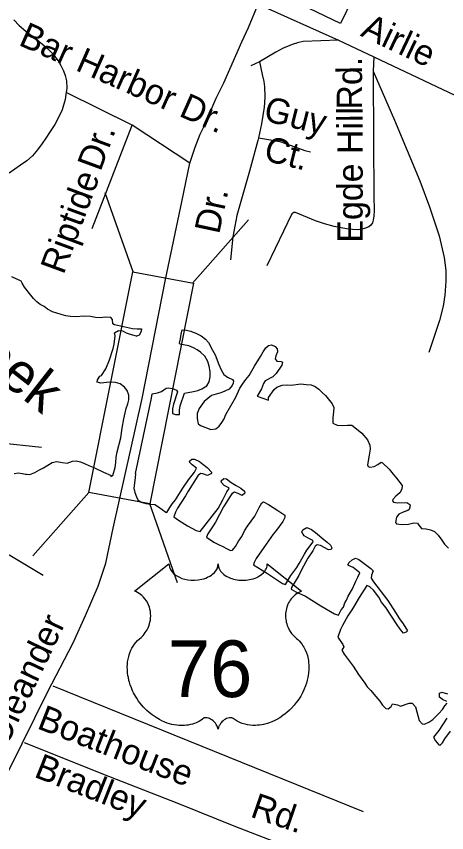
# Model space of a CAD drawing. Extents: x 2290055 to 2389491, y 66597 to 237875.
# Drawn here: x 2352017 to 2353628, y 169804 to 172864 of the extents above; entities that cross this region are included whole.
import ezdxf

# ---------------------------------------------------------------- set-up
doc = ezdxf.new("R2010")
doc.units = 0
for name, color, linetype in [('Exist Cultural Church CELL', 7, 'Continuous'), ('Exist Hydrographic Creek Double Shore', 7, 'Continuous'), ('Exist Hydrographic Creek Single Shore Label', 7, 'Continuous'), ('Exist Road Non-System Type 51', 7, 'Continuous'), ('Exist Road Non-System Type 51 Label', 7, 'Continuous'), ('Exist Road Primary US Label', 7, 'Continuous'), ('Exist Road Primary US Shield CELL', 7, 'Continuous'), ('Exist Road Primary US Shield Number Label', 7, 'Continuous'), ('Exist Road Primary US Structure Standard Bridge CELL', 7, 'Continuous'), ('Exist Road Primary US Structure Standard Bridge Number Label', 7, 'Continuous'), ('Exist Road Primary US UnDivided 4 Lane Attributed', 7, 'Continuous')]:
    doc.layers.add(name, color=color, linetype=linetype)

msp = doc.modelspace()

# ---------------------------------------------------------------- linework, layer by layer
at = {"layer": 'Exist Cultural Church CELL'}
msp.add_lwpolyline([(2353158.6, 172989.8), (2353210, 172965.4), (2353242.8, 173034.2), (2353213.9, 173047.9), (2353220.7, 173062.4), (2353249.6, 173048.6), (2353275.5, 173102.9), (2353290, 173096), (2353264.1, 173041.7), (2353293, 173028), (2353286.1, 173013.5), (2353257.2, 173027.3), (2353224.5, 172958.6), (2353276.5, 172933.7), (2353230.7, 172837.5), (2353112.8, 172893.7)], close=True, dxfattribs=at)
at = {"layer": 'Exist Hydrographic Creek Double Shore'}
for points in [[(2352106, 171784.5), (2352093.2, 171794), (2352081.5, 171806.3), (2352070.5, 171819.3), (2352047, 171848.9), (2352038.5, 171864.4), (2352035.2, 171872), (2351999.2, 171887.4)], [(2352008.2, 171149.9), (2352025.2, 171152.9), (2352038, 171150.8), (2352050.5, 171147.6), (2352054.7, 171147.9), (2352067.5, 171146.5), (2352085.7, 171154.5), (2352103.5, 171163.4), (2352117.7, 171171.2), (2352150.2, 171191.6), (2352168.2, 171195.2), (2352188.2, 171191.1), (2352207.2, 171189.3), (2352227.2, 171196.6), (2352240.2, 171197.7), (2352257, 171193.6), (2352271.2, 171187.9), (2352287.7, 171180), (2352307, 171173), (2352343.5, 171155), (2352371.7, 171142.8), (2352371, 171139.4), (2352378.5, 171143), (2352386.5, 171172.3), (2352389.2, 171191.6), (2352390.2, 171212.1), (2352393.7, 171232.1), (2352407.5, 171283.7), (2352412.5, 171320.8), (2352418.5, 171355.3), (2352427.5, 171394.1), (2352433.5, 171411.2), (2352437.7, 171426.4), (2352438, 171443.7), (2352431, 171461.9), (2352421.5, 171473.9), (2352405.2, 171486.1), (2352388.2, 171492), (2352364, 171492.2), (2352344.5, 171490.7), (2352333.2, 171488.4), (2352319.5, 171493), (2352320, 171501.1), (2352329.5, 171515), (2352335.2, 171518.3), (2352351.2, 171542.6), (2352365, 171576.7), (2352379.5, 171618.9), (2352382.5, 171634.7), (2352386.2, 171666.7), (2352384, 171677.6), (2352398.5, 171686.7), (2352414, 171685), (2352428, 171677.7), (2352446.5, 171671.3), (2352465.5, 171667), (2352465.2, 171664.6), (2352477.5, 171670.2), (2352485, 171684), (2352486.2, 171693), (2352485, 171691.5), (2352469, 171691), (2352451.5, 171692.9), (2352384.2, 171707.7), (2352378, 171711), (2352376.2, 171727.8), (2352370.7, 171735.1), (2352351, 171736.7), (2352330, 171734.1), (2352313.5, 171734.8), (2352293.7, 171738.7), (2352272.5, 171740.5), (2352237, 171737.8), (2352220, 171739.1), (2352202, 171741.5), (2352184, 171746.1), (2352151.5, 171756.5), (2352132.7, 171765.9), (2352120.2, 171776), (2352106, 171784.5)], [(2352462.2, 171149.7), (2352522.5, 171433.1), (2352525, 171449.1), (2352545.5, 171452.3), (2352560.5, 171458.3), (2352577.7, 171470.8), (2352585.5, 171472), (2352601.2, 171469.5), (2352616.5, 171462.1), (2352620.2, 171456.7), (2352605, 171410.2), (2352601.2, 171392.4), (2352601.7, 171375.7), (2352612.2, 171371.5), (2352627.2, 171372), (2352627, 171388.2), (2352630.5, 171403.6), (2352646, 171451.8), (2352680, 171457.1), (2352695.5, 171461), (2352711.5, 171467.8), (2352729.7, 171478.9), (2352739, 171494.2), (2352742.2, 171512.2), (2352742, 171533.2), (2352738.5, 171553.2), (2352733.5, 171570.1), (2352722, 171590.6), (2352706.5, 171604.7), (2352693.7, 171613.9), (2352679.5, 171621.9), (2352662, 171628.9), (2352628.2, 171635.6), (2352627.7, 171639), (2352631, 171655.5), (2352633.2, 171672.2), (2352637, 171689.5), (2352652.5, 171688.1), (2352670.2, 171683.6), (2352691, 171675.7), (2352708.5, 171666.8), (2352725, 171653.9), (2352735.5, 171641.6), (2352751.5, 171612.1), (2352761.5, 171595.4), (2352775.2, 171558.7), (2352783.7, 171539.5), (2352794, 171521.4), (2352806.7, 171511.6), (2352825.7, 171502.5), (2352830, 171496.9), (2352829, 171488.4), (2352824.2, 171480.1), (2352813, 171466.6), (2352797.7, 171458.5), (2352782.5, 171452.3), (2352747.5, 171442.1), (2352733, 171432), (2352720, 171420.7), (2352700.5, 171394.3), (2352694, 171375.2), (2352693.2, 171356.8), (2352697, 171336.6), (2352706.2, 171329.9), (2352745.2, 171315), (2352763.2, 171317.2), (2352775.5, 171327.9), (2352785.5, 171341.5), (2352794.5, 171355.5), (2352801.5, 171371.5), (2352838.2, 171436.7), (2352853.7, 171469.8), (2352863.2, 171485.8), (2352876, 171502.8), (2352888.2, 171517.1), (2352908.5, 171553.1), (2352931.2, 171588.5), (2352940.5, 171606.7), (2352951, 171621.7), (2352961, 171630.4), (2352971.5, 171632.4), (2352985.7, 171626.6), (2352993.5, 171617.6), (2352995, 171606.4), (2352988, 171592), (2352985.2, 171580.1), (2352992.2, 171571.4), (2353008.7, 171569.8), (2353012.5, 171568), (2353010.5, 171556.1), (2352989.2, 171525.5), (2352976.5, 171512.5), (2352948, 171497.4), (2352942.2, 171487.5), (2352934.5, 171468.1), (2352918, 171440.1), (2352961, 171424.9), (2352961, 171435.5), (2352982.2, 171465.6)], [(2352982.2, 171465.6), (2352992.5, 171473.4), (2353012.2, 171481.1), (2353030.5, 171482.7), (2353045.7, 171481.9), (2353082, 171486.1), (2353102, 171483.7), (2353121, 171483.2), (2353135, 171476.1), (2353148.7, 171466.6), (2353162, 171454.5), (2353174.5, 171442.3), (2353198.7, 171411.8), (2353205.2, 171397.2), (2353204.2, 171380.9), (2353201.5, 171359.2), (2353201.7, 171338.5), (2353217.5, 171330.9), (2353236, 171330.2), (2353256.7, 171331.5), (2353273.2, 171330.9), (2353296.5, 171313.3), (2353309.5, 171301.9), (2353331.7, 171276.1), (2353340.5, 171257.1), (2353340.7, 171240.9), (2353338, 171218.6), (2353331.2, 171182.7), (2353333.5, 171176.3), (2353339.5, 171173.9), (2353355.7, 171176.2), (2353370, 171183.5), (2353382, 171192.2), (2353388, 171190.5), (2353412, 171165.9), (2353428, 171147.9), (2353440.2, 171133.2), (2353460.7, 171105.9), (2353459.5, 171091.6), (2353452.2, 171077.8), (2353437.5, 171065.7), (2353426, 171053.3), (2353425.5, 171047.4), (2353428.7, 171043.2), (2353443.5, 171040.2), (2353478.7, 171041.8), (2353490, 171034.3), (2353491.5, 171028.5), (2353487.5, 171015.5), (2353482.2, 171011.6), (2353465, 171005), (2353449, 170997.8), (2353439.5, 170987.1), (2353436.5, 170966.7), (2353440.2, 170962), (2353460.5, 170959), (2353485, 170959.7), (2353504.7, 170965.2), (2353518.5, 170963.9), (2353523.5, 170956.2), (2353534, 170943.9), (2353550.5, 170942.9), (2353567.5, 170938.8), (2353582, 170932.7), (2353596.2, 170918.7), (2353609.7, 170900.9), (2353619.2, 170885.9), (2353634, 170869.8)], [(2352462.2, 171149.7), (2352461.5, 171134), (2352457, 171095.1), (2352460.5, 171078.6), (2352466, 171063.2), (2352471, 171052), (2352483.7, 171043.4), (2352501, 171037.6), (2352519.7, 171035.2), (2352535, 171034.2), (2352548.5, 171025.5), (2352562, 171015.1), (2352576.7, 171005.8), (2352580.5, 171004.2), (2352591, 171022.4), (2352601.5, 171037.5), (2352613, 171051.5), (2352631, 171081.8), (2352640.2, 171095.8), (2352661, 171126.5), (2352683.2, 171155.5), (2352691.5, 171170.1), (2352674.5, 171183), (2352665.7, 171190.9), (2352665.5, 171196.7), (2352674.2, 171204.6), (2352683.2, 171204.2), (2352702.7, 171194.8), (2352714.5, 171185.2), (2352731.5, 171173.2), (2352748, 171154.5), (2352744.5, 171148.6), (2352732, 171142.2), (2352714.5, 171149.2), (2352705.7, 171150.5), (2352696, 171141.7), (2352659.5, 171083.7), (2352649.5, 171066), (2352619.7, 171019.7), (2352612.5, 171005.4), (2352606, 170988.1), (2352624.2, 170974.8), (2352657.5, 170954.2), (2352690.2, 170936.8), (2352705.2, 170933.1), (2352772.2, 171019.3), (2352790, 171051.6), (2352804.5, 171081.4), (2352813, 171093.7), (2352812, 171096), (2352795.2, 171105.6), (2352784.2, 171117.1), (2352783, 171122.6), (2352793.5, 171131.7), (2352803, 171130.2), (2352820.7, 171116.3), (2352839.5, 171104.8), (2352857.7, 171095.7), (2352871.2, 171084.3), (2352872, 171076.9), (2352862.5, 171068.1), (2352846.7, 171075.1), (2352833, 171080), (2352823.7, 171073.8), (2352813.7, 171059.1), (2352803.7, 171042.2), (2352792, 171025.6), (2352761.7, 170967.6), (2352751.5, 170950.3), (2352733.7, 170923.5), (2352728.5, 170911.6), (2352756.5, 170893.3), (2352773, 170884.6), (2352790, 170876.8), (2352803, 170869.2), (2352819, 170862.2), (2352825.7, 170862.4), (2352837.5, 170877.2), (2352848.5, 170896.2), (2352860.5, 170914.6), (2352871, 170935), (2352882, 170952.8), (2352909.5, 170990.7), (2352925.7, 171022.3), (2352936.2, 171040.1), (2352942.2, 171043.9), (2352960.7, 171033.5), (2352995.7, 171011.8), (2353021.7, 170993.8), (2353022, 170985.1), (2353014.7, 170970.1), (2352991, 170938.3), (2352977.7, 170922.2), (2352951.5, 170885.5), (2352915, 170831.7), (2352907, 170816.8), (2352904.2, 170807.7), (2352953.2, 170778.4), (2352982.7, 170757.3)], [(2352982.7, 170757.3), (2353013, 170738.1), (2353024.5, 170734.1), (2353044.7, 170768.3), (2353067, 170798.1), (2353075.7, 170812.4), (2353095.2, 170848), (2353104.7, 170862.7), (2353127.5, 170894), (2353126.5, 170899.3), (2353111.7, 170906), (2353094.7, 170917), (2353085.2, 170931), (2353089.5, 170938.6), (2353104, 170947.4), (2353121.5, 170940.4), (2353137.2, 170929.4), (2353167.5, 170902.8), (2353180.2, 170893.2), (2353193, 170881.7), (2353198, 170871.7), (2353194.7, 170865.5), (2353185.7, 170864.2), (2353155.5, 170880.4), (2353143.5, 170882.9), (2353136, 170877.5), (2353126.5, 170860.7), (2353108, 170833), (2353084.2, 170788.7), (2353074.2, 170768.1), (2353046.7, 170722.5), (2353045, 170716.1), (2353063, 170706.3), (2353099, 170690), (2353157.2, 170653.5), (2353208.2, 170624.6), (2353222.5, 170619.2), (2353233.2, 170638.8), (2353241, 170649), (2353246.2, 170665.1), (2353252.5, 170675.5), (2353259.2, 170689.8), (2353274.7, 170717.7), (2353287.2, 170746.9), (2353295, 170761.1), (2353302.5, 170777.6), (2353277.5, 170797.5), (2353260, 170805.7), (2353257.2, 170808.3), (2353262.2, 170816.8), (2353273.5, 170827), (2353286.2, 170832.6), (2353299.2, 170828.1), (2353343.5, 170794.4), (2353353, 170785.7), (2353346, 170769.2), (2353345, 170757.3), (2353353.2, 170744.2), (2353407.2, 170673.9), (2353436.7, 170629.2), (2353451.5, 170605), (2353464.5, 170587.2), (2353481, 170560.9), (2353476, 170555.7), (2353466.5, 170552.2), (2353454.2, 170566.6), (2353439.7, 170586.9), (2353400, 170647.9), (2353383.7, 170667.8), (2353373.2, 170686.1), (2353354.2, 170713.1), (2353340.5, 170725.5), (2353329.2, 170730.2), (2353299.7, 170684.8), (2353279.5, 170649.1), (2353270, 170635.9), (2353258, 170617.1), (2353237.5, 170580.4), (2353230.5, 170565.5), (2353220.2, 170536.9), (2353238.5, 170508.8), (2353243, 170500), (2353235.5, 170488.4), (2353244.2, 170473.1), (2353277.7, 170427.5), (2353298.2, 170396.2), (2353321, 170364.2), (2353330, 170350.2), (2353343.2, 170336.8), (2353355.2, 170323.2), (2353378, 170296.1), (2353388, 170282), (2353400, 170269.6), (2353409, 170268.5), (2353419.5, 170276.2), (2353425.2, 170286.3), (2353443.7, 170282.7), (2353455, 170278.2), (2353487.2, 170289.8), (2353499, 170288.7)], [(2353628.5, 170295.9), (2353611.5, 170303.4), (2353601.2, 170311.9), (2353601, 170327.1), (2353610, 170330.1), (2353630.7, 170323.7)], [(2353499, 170288.7), (2353511, 170275.2), (2353525, 170223.9), (2353536, 170212.2), (2353544.7, 170211), (2353561.5, 170217.8), (2353575.5, 170228.1), (2353599, 170250.7), (2353611.5, 170264.9), (2353620.5, 170278.6), (2353629.2, 170289.8)], [(2353628, 170232.8), (2353598.2, 170186.8), (2353578.2, 170161.4), (2353586, 170147.4), (2353598.2, 170133), (2353603.2, 170131.9), (2353612.7, 170140.9), (2353620.7, 170155.7), (2353642, 170183.6)]]:
    msp.add_lwpolyline(points, dxfattribs=at)
at = {"layer": 'Exist Road Non-System Type 51'}
for p, q in [((2352927.5, 172693.6), (2352894, 172678.2)), ((2353355.1, 172712.5), (2353353, 172658.3))]:
    msp.add_line(p, q, dxfattribs=at)
for points in [[(2352922.4, 172909.8), (2353222.3, 172775.2), (2353355.1, 172712.5), (2353705.7, 172546.2), (2354153.9, 172341.8), (2354498.7, 172179.5), (2354708.4, 172079.8), (2354780, 172046.5), (2354853.4, 172007.4), (2354920.7, 171974), (2354965.7, 171949.8), (2354998.6, 171931.1), (2355013.1, 171919.9), (2355088.2, 171862.5)], [(2352006.9, 172851.1), (2352027.8, 172830), (2352052.5, 172809), (2352079.6, 172788), (2352108.4, 172765.2), (2352133.2, 172744.2), (2352152, 172724.9), (2352173.1, 172697.5), (2352183.7, 172679.9), (2352192.7, 172660.2), (2352199.3, 172642.8), (2352204, 172622.9), (2352205.1, 172594.8), (2352202.1, 172570.7), (2352198.9, 172552.5), (2352188.3, 172514), (2352177.4, 172489.6), (2352160.6, 172459.1), (2352143.6, 172432.5), (2352126.5, 172407.5), (2352113.2, 172387.3), (2352096.4, 172364.3), (2352077.3, 172341.6), (2352056, 172323), (2352032.4, 172306), (2351989.6, 172276.1)], [(2353222.3, 172775.2), (2353090.6, 172770), (2353068.8, 172765.2), (2353049, 172758.5), (2353031.3, 172751.5), (2353015.4, 172745), (2352988.1, 172729.8), (2352927.5, 172693.6)], [(2352927.5, 172693.6), (2352937.3, 172645.7), (2352942.6, 172620), (2352945.3, 172600.1), (2352946.8, 172564.1), (2352945.8, 172540.1), (2352944.4, 172523.9), (2352939.5, 172491.9), (2352934.7, 172461.8), (2352923.1, 172408.2)], [(2353353, 172658.3), (2353353.6, 172394.1), (2353355.6, 172194.3), (2353356, 172134.2), (2353354.8, 172116.1), (2353353.1, 172100), (2353349.6, 172090), (2353344, 172081.9), (2353336.4, 172075.4), (2353320.5, 172068.8), (2353310.5, 172066.5), (2353294.8, 172063.9), (2353274.7, 172065), (2353252.6, 172068.1), (2353232.5, 172071.3), (2353206, 172076.4), (2353169.8, 172086.8), (2353137.2, 172097.7), (2353061.8, 172128.5), (2353055.9, 172128.3), (2353048.2, 172124), (2352953.9, 171928.3)], [(2353353, 172658.3), (2353432.4, 172475.3), (2353527.5, 172247), (2353563.5, 172150.3), (2353599.6, 172041.8), (2353618.9, 171960.5), (2353624.8, 171910.9), (2353624.4, 171870.8), (2353620.6, 171818.5), (2353614, 171778.2), (2353600.4, 171723.8), (2353560.8, 171604.1)], [(2352450.7, 172456.3), (2352203.2, 172579)], [(2352300.3, 172068.9), (2352450.7, 172456.3)], [(2352665.8, 172313.3), (2352450.7, 172456.3)], [(2352923.1, 172408.2), (2352921.1, 172399.3), (2352889.9, 172283.8), (2352842.4, 172117.8), (2352827.5, 172037.2), (2352818.8, 171950.8)], [(2352923.1, 172408.2), (2352960.6, 172402.5), (2353002.9, 172394.7), (2353045.1, 172380.3), (2353096.2, 172361.4), (2353118.4, 172355.8)], [(2351857.2, 170923.7), (2352117.4, 170768.6)], [(2352153.2, 170354.2), (2353314.6, 169882.9)], [(2352046.3, 170141.7), (2352361.4, 170016), (2352623.5, 169912.4), (2352836.9, 169826.7), (2353066.6, 169738), (2353184.6, 169692.4)]]:
    msp.add_lwpolyline(points, dxfattribs=at)
at = {"layer": 'Exist Road Primary US Shield CELL'}
msp.add_lwpolyline([(2352588.1, 170811.3), (2352588.4, 170806), (2352589.7, 170799.7), (2352590.7, 170796.4), (2352593.6, 170790.2), (2352598.5, 170782.8), (2352605.3, 170775.6), (2352613, 170769.3), (2352618.1, 170766), (2352626.9, 170761.3), (2352636.8, 170757.1), (2352647.9, 170753.9), (2352659.2, 170751.6), (2352671.6, 170750.2), (2352683.9, 170750), (2352697.1, 170751), (2352711.7, 170753.8), (2352718.4, 170755.6), (2352725.9, 170758.1), (2352732.9, 170761), (2352740.6, 170765.1), (2352746.7, 170769.1), (2352751.6, 170772.6), (2352758.4, 170779.1), (2352763.8, 170785.9), (2352766.1, 170789.7), (2352768.1, 170793.3), (2352770.8, 170801.1), (2352771.5, 170804.5), (2352772.1, 170811.6), (2352772.5, 170805.6), (2352773.1, 170801.9), (2352774.1, 170798.3), (2352775.6, 170794.4), (2352778.4, 170788.9), (2352781.4, 170784.4), (2352787.1, 170777.6), (2352790.7, 170774.2), (2352794, 170771.6), (2352802.7, 170765.6), (2352812.9, 170760.4), (2352817.9, 170758.2), (2352823.1, 170756.4), (2352829.6, 170754.4), (2352836.4, 170752.8), (2352843.1, 170751.7), (2352849.9, 170750.7), (2352856.9, 170750.2), (2352862.6, 170750), (2352869.6, 170750.1), (2352876, 170750.5), (2352882.7, 170751.2), (2352889.9, 170752.4), (2352895.8, 170753.7), (2352903.5, 170755.8), (2352910.5, 170758.3), (2352916.7, 170760.9), (2352924.7, 170765.1), (2352931.1, 170769.2), (2352935.8, 170773), (2352941.4, 170778.1), (2352946.8, 170784.3), (2352949.9, 170788.8), (2352952.1, 170793.4), (2352954.1, 170798.3), (2352955.4, 170803.4), (2352956, 170807.9), (2352956.1, 170811.7), (2353084.7, 170709.3), (2353081.7, 170708.1), (2353074.7, 170704.7), (2353069.1, 170701.5), (2353060.3, 170695.2), (2353056.5, 170691.8), (2353052.7, 170688.2), (2353049.2, 170684.4), (2353046.1, 170680.9), (2353042.4, 170675.7), (2353039.1, 170670.5), (2353035.8, 170664.8), (2353033.4, 170659.9), (2353029.5, 170649.6), (2353027.6, 170643), (2353026.3, 170637.5), (2353024.8, 170626), (2353024.4, 170620.5), (2353024.4, 170615.1), (2353024.7, 170609.4), (2353025.3, 170604), (2353026.3, 170598.3), (2353027.2, 170593.2), (2353028.8, 170587.1), (2353031.1, 170579.9), (2353033.9, 170573), (2353039.7, 170561.9), (2353047.3, 170550.5), (2353052.7, 170544.1), (2353058, 170538.6), (2353065.9, 170531.9), (2353070.2, 170528.1), (2353075.2, 170523.2), (2353083.2, 170513.8), (2353086.5, 170509.4), (2353089.8, 170504.5), (2353092.8, 170499.4), (2353095.9, 170493.9), (2353098.3, 170489.1), (2353102.8, 170478.1), (2353106.1, 170467.4), (2353107.6, 170461.8), (2353110, 170449.2), (2353110.9, 170442.9), (2353111.9, 170430.6), (2353112, 170415.7), (2353110.8, 170401.6), (2353108.2, 170385.1), (2353106, 170375.2), (2353102.6, 170363.8), (2353099.3, 170353.8), (2353093.4, 170339.1), (2353088.2, 170328.5), (2353081.5, 170316), (2353076.8, 170308.5), (2353071.5, 170300.5), (2353064.7, 170291.2), (2353056.8, 170281.3), (2353047.3, 170270.9), (2353039.6, 170263.2), (2353029.6, 170254.3), (2353023.5, 170249.3), (2353014.9, 170242.7), (2353003, 170234.8), (2352991.3, 170228.1), (2352981.4, 170223), (2352972.6, 170219.2), (2352961.2, 170214.8), (2352942.2, 170209.6), (2352935.3, 170208.1), (2352927.1, 170206.9), (2352919.4, 170206.2), (2352912, 170205.7), (2352901.9, 170205.7), (2352892, 170206.5), (2352882.6, 170207.8), (2352872.8, 170209.9), (2352862.5, 170212.9), (2352853.2, 170216.6), (2352843.8, 170221.2), (2352827.9, 170231.2), (2352823.3, 170233.7), (2352820.7, 170234.4), (2352814.6, 170234.7), (2352808.8, 170233.4), (2352802.9, 170231.1), (2352799.3, 170229.2), (2352794.6, 170226.1), (2352790.9, 170223.2), (2352786.5, 170219), (2352783.5, 170215.5), (2352781.1, 170212.8), (2352776.7, 170205.7), (2352775.1, 170202.4), (2352773.4, 170198), (2352771.9, 170191.7), (2352769.9, 170199.7), (2352767.6, 170205), (2352764.8, 170209.6), (2352762, 170213.6), (2352757.5, 170218.8), (2352753.5, 170222.7), (2352748.6, 170226.6), (2352743.4, 170229.7), (2352739.3, 170231.9), (2352735.5, 170233.3), (2352730.9, 170234.4), (2352727.1, 170234.7), (2352724, 170234.7), (2352719.7, 170233.7), (2352713.9, 170229.5), (2352708.4, 170225.7), (2352702.4, 170222), (2352695.2, 170218.2), (2352690, 170215.7), (2352683.7, 170213.3), (2352676.5, 170210.9), (2352668.6, 170208.8), (2352660.4, 170207.2), (2352653.3, 170206.1), (2352645.6, 170205.4), (2352638.7, 170205.2), (2352631.5, 170205.3), (2352624.7, 170205.8), (2352616.9, 170206.5), (2352607.2, 170207.9), (2352599.1, 170209.7), (2352590.6, 170212), (2352581.9, 170214.8), (2352572.6, 170218.3), (2352560.9, 170223.4), (2352552.7, 170227.6), (2352539.9, 170235), (2352524.9, 170245.4), (2352513.5, 170254.6), (2352505.2, 170262.1), (2352493, 170274.6), (2352485.8, 170282.7), (2352474.5, 170297.3), (2352467.3, 170307.8), (2352462.6, 170315.6), (2352455.8, 170328.1), (2352452, 170335.9), (2352447.2, 170347.3), (2352443.3, 170357.7), (2352440.1, 170367.6), (2352438.4, 170373.9), (2352436, 170384.9), (2352434.5, 170392.7), (2352433.1, 170403.4), (2352432.3, 170414.8), (2352432.1, 170425.2), (2352432.4, 170433.8), (2352433.4, 170443.9), (2352435.1, 170454.6), (2352437.2, 170463.8), (2352439, 170470.4), (2352441.7, 170478.5), (2352445.4, 170487.4), (2352449.6, 170495.9), (2352453.7, 170503), (2352458.8, 170510.6), (2352463.8, 170517), (2352470.3, 170524.2), (2352477.2, 170530.7), (2352483.4, 170535.8), (2352490.9, 170543.1), (2352494.8, 170547.5), (2352499.4, 170553.7), (2352503.2, 170559.4), (2352506.1, 170564.4), (2352510, 170572), (2352512.4, 170577.6), (2352515.3, 170586.3), (2352516.8, 170592.3), (2352518.3, 170600.2), (2352519.3, 170607.5), (2352519.7, 170616.7), (2352519.5, 170624.3), (2352518.5, 170633.2), (2352516.8, 170641.7), (2352514.8, 170649.2), (2352511.6, 170657.7), (2352508.7, 170663.9), (2352503.8, 170672.3), (2352498.3, 170680.2), (2352492.6, 170686.6), (2352486.9, 170692.3), (2352481.5, 170696.5), (2352476.3, 170700.2), (2352469.7, 170704.2), (2352463.4, 170707.3), (2352459.5, 170708.9)], close=True, dxfattribs=at)
at = {"layer": 'Exist Road Primary US Structure Standard Bridge CELL'}
for p, q in [((2352453.6, 171906), (2352349.2, 172202.3)), ((2352676.1, 171864.4), (2352886.4, 172101.9)), ((2352078.2, 170842.1), (2352288.5, 171079.6)), ((2352620.6, 170740.7), (2352516.2, 171037))]:
    msp.add_line(p, q, dxfattribs=at)
msp.add_lwpolyline([(2352288.5, 171079.6), (2352452.5, 171906.2), (2352680.2, 171863.7), (2352516.2, 171037)], close=True, dxfattribs=at)
at = {"layer": 'Exist Road Primary US Structure Standard Bridge Number Label'}
msp.add_line((2352110.9, 171247.3), (2349506.4, 171534), dxfattribs=at)
at = {"layer": 'Exist Road Primary US UnDivided 4 Lane Attributed'}
for points in [[(2352487.3, 171430.9), (2352574.6, 171878.2), (2352635.9, 172169.4), (2352665.8, 172313.3), (2352686.1, 172373.3), (2352704.7, 172423.1), (2352718.7, 172449.5), (2352764.2, 172557), (2352793.1, 172614.8), (2352860.6, 172769), (2352885.6, 172823), (2352922.4, 172909.8)], [(2350207.5, 169301.6), (2350623.8, 169342.1), (2350992.5, 169380.2), (2351161.4, 169399.2), (2351278, 169413.5), (2351373.2, 169430.2), (2351465.9, 169472.8), (2351527.6, 169505.7), (2351600.2, 169542.9), (2351666.9, 169596.1), (2351714.2, 169629), (2351757.3, 169674.6), (2351808.8, 169732.9), (2351869.6, 169823.2), (2351913.5, 169890.8), (2351991.6, 170041.9), (2352133.9, 170329.9), (2352228.9, 170515.6), (2352275.3, 170617.8), (2352323, 170727.5), (2352351.4, 170814.2), (2352379.7, 170945.6), (2352487.3, 171430.9)]]:
    msp.add_lwpolyline(points, dxfattribs=at)

# ---------------------------------------------------------------- texts
at = {"layer": 'Exist Hydrographic Creek Single Shore Label'}
msp.add_text('Bradley Creek', height=150, rotation=321.9822, dxfattribs=at).set_placement((2351113.4, 172153))
at = {"layer": 'Exist Road Non-System Type 51 Label'}
for s, rotation, p in [('Bar Harbor Dr.', 336.109, (2352021.1, 172758.1)), ('Airlie', 334.62, (2353301.2, 172792.5)), ('Rd.', 90.1338, (2353311.3, 172515)), ('Guy', 345.9524, (2352937.9, 172474.5)), ('Egde Hill', 90.074, (2353313.7, 172015.9)), ('Dr.', 69.7408, (2352331.5, 172279.6)), ('Ct.', 345.9524, (2352939, 172325.2)), ('Riptide', 69.7408, (2352193.5, 171892.9)), ('Oleander', 64.5192, (2351978.4, 170121)), ('Boathouse', 338.6159, (2352090.2, 170196)), ('Bradley', 338.4472, (2352079.1, 170014.1)), ('Rd.', 340.9839, (2352888.7, 169864.4))]:
    msp.add_text(s, height=95, rotation=rotation, dxfattribs=at).set_placement(p)
at = {"layer": 'Exist Road Primary US Label'}
msp.add_text('Dr.', height=95, rotation=77.9481, dxfattribs=at).set_placement((2352775.7, 172044.7))
at = {"layer": 'Exist Road Primary US Shield Number Label'}
msp.add_text('76', height=212.5, dxfattribs=at).set_placement((2352583.8, 170312))

doc.saveas('drawing.dxf')
